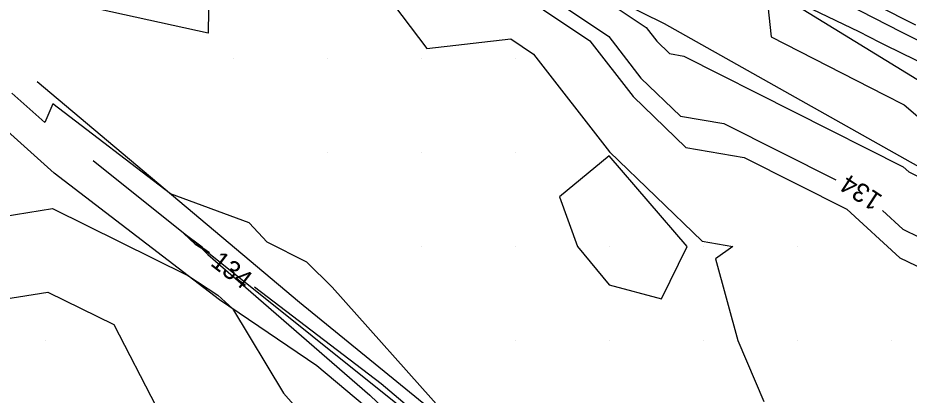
# Model space of a CAD drawing. Extents: x 2354170 to 2357230, y 866100 to 868290.
# Drawn here: x 2354917 to 2355011.9, y 867454.2 to 867494.3 of the extents above; entities that cross this region are included whole.
import ezdxf

# ---------------------------------------------------------------- set-up
doc = ezdxf.new("R2010")
doc.units = 0
for name, color, linetype in [('Default', 7, 'Continuous'), ('DTM Contours Minor', 7, 'Continuous'), ('DTM Contours Minor Text', 7, 'Continuous'), ('Exist DTM QL2 LIDAR Elevation Point', 7, 'Continuous'), ('PH Exist DTM Breakline', 7, 'Continuous')]:
    doc.layers.add(name, color=color, linetype=linetype)

msp = doc.modelspace()

# ---------------------------------------------------------------- linework, layer by layer
at = {"layer": 'Default'}
for points in [[(2354916.479, 867535.518), (2354931.024, 867521.579), (2354933.318, 867517.05), (2354945.396, 867510.353), (2354948.879, 867507.06), (2354951.623, 867505.293), (2354953.378, 867500.617), (2354960.554, 867491.092), (2354969.496, 867492.114), (2354971.933, 867490.479), (2354979.996, 867480.076), (2354989.873, 867470.58), (2354993.14, 867470.016), (2354991.268, 867468.719), (2354993.648, 867460.016), (2354996.438, 867453.549)], [(2355012.78, 867491.964), (2355011.076, 867492.829), (2355005.252, 867495.784), (2354991.91, 867502.235), (2354977.759, 867508.931), (2354976.989, 867509.256), (2354962.805, 867517.006), (2354962.577, 867517.148), (2354945.281, 867527.436), (2354962.107, 867516.617), (2354963.566, 867513.853), (2354971.699, 867505.718), (2354976.032, 867498.586), (2354983.911, 867493.302), (2354985.029, 867491.86), (2354986.398, 867490.543), (2354987.906, 867490.283), (2355011.271, 867478.502), (2355011.864, 867477.961), (2355017.137, 867475.386)], [(2354911.686, 867525.931), (2354918.387, 867525.118), (2354923.229, 867520.477), (2354927.046, 867512.941), (2354927.767, 867510.017), (2354929.97, 867507.058), (2354937.398, 867500.016), (2354937.284, 867492.703), (2354925.808, 867495.242), (2354919.875, 867498.64), (2354912.152, 867497.044)], [(2354951.569, 867515.928), (2354956.502, 867512.756), (2354959.466, 867507.143), (2354961.384, 867502.029), (2354964.35, 867498.093), (2354968.045, 867498.515), (2354977.922, 867491.89), (2354982.513, 867485.968), (2354988.135, 867480.562), (2354994.33, 867479.493), (2355005.255, 867473.984), (2355010.901, 867468.829), (2355013.491, 867467.564), (2355019.104, 867465.423), (2355024.836, 867460.245), (2355027.391, 867457.555)], [(2355031.474, 867480.62), (2355009.423, 867491.399), (2355008.78, 867491.725), (2355006.583, 867492.84), (2354996.649, 867497.643), (2354997.221, 867492.33), (2355009.256, 867486.163), (2355011.355, 867485.087), (2355022.248, 867475.786)], [(2354962.437, 867452.289), (2354950.504, 867465.698), (2354947.804, 867468.351), (2354943.567, 867470.479), (2354941.66, 867472.559), (2354933.3, 867475.634), (2354920.774, 867485.212), (2354919.915, 867483.227), (2354916.424, 867486.344)], [(2354979.971, 867479.663), (2354974.674, 867475.313), (2354976.614, 867470.016), (2354979.971, 867465.935), (2354985.526, 867464.462), (2354988.269, 867470.016), (2354979.971, 867479.663)], [(2354914.151, 867472.997), (2354920.72, 867474.072), (2354935.13, 867466.945), (2354938.34, 867464.855), (2354939.889, 867463.418), (2354945.322, 867454.416), (2354949.333, 867449.885), (2354955.116, 867444.013), (2354960.031, 867437.917), (2354967.976, 867431.562), (2354971.266, 867422.495), (2354977.56, 867412.427), (2354979.346, 867410.015), (2354979.971, 867409.07), (2354985.153, 867400.015), (2354989.971, 867394.139), (2354993.009, 867390.015), (2354999.971, 867382.263)], [(2354937.445, 867469.337), (2354936.845, 867469.794), (2354936.655, 867469.939), (2354934.728, 867471.406), (2354935.904, 867470.287), (2354936.54, 867469.873), (2354937.278, 867469.189), (2354954.503, 867454.211), (2354960.046, 867448.947), (2354969.542, 867441.063), (2354978.07, 867433.159), (2354990.457, 867421.231), (2354996.472, 867412.858), (2354997.061, 867410.127), (2355000.426, 867404.469), (2355000.986, 867402.682)], [(2354915.567, 867464.419), (2354920.246, 867465.185), (2354927.256, 867461.718), (2354931.751, 867453), (2354939.947, 867450.016), (2354939.971, 867449.98), (2354945.568, 867440.016), (2354949.971, 867437.765), (2354955.644, 867430.016), (2354959.971, 867423.926), (2354961.996, 867420.015), (2354965.388, 867414.598), (2354965.964, 867410.015), (2354964.363, 867405.623), (2354959.971, 867405.393), (2354955.36, 867410.015), (2354955.936, 867415.981), (2354949.971, 867413.798), (2354943.116, 867410.015), (2354949.971, 867401.565), (2354951.526, 867400.015), (2354952.658, 867397.328), (2354953.233, 867390.015), (2354951.712, 867388.274)], [(2355021.726, 867405.653), (2355007.104, 867417.081), (2355006.319, 867417.863), (2354989.05, 867431.273), (2354988.677, 867431.66), (2354988.281, 867431.95), (2354987.256, 867432.08), (2354974.71, 867438.99), (2354961.188, 867450.856), (2354960.585, 867451.29), (2354955.703, 867455.437), (2354942.219, 867465.703)]]:
    msp.add_lwpolyline(points, dxfattribs=at)
at = {"layer": 'DTM Contours Minor'}
for points in [[(2354967.562, 867500.649), (2354979.918, 867492.361), (2354983.351, 867487.932), (2354987.556, 867483.889), (2354992.188, 867483.09), (2355004.073, 867477.097)], [(2355012.606, 867493.564), (2355004.365, 867497.747)], [(2355009.055, 867473.851), (2355011.222, 867471.873), (2355014.706, 867470.172)]]:
    msp.add_lwpolyline(points, dxfattribs=at)
at = {"layer": 'Exist DTM QL2 LIDAR Elevation Point'}
for p, q in [((2354939.971, 867490.016), (2354939.971, 867490.016)), ((2354949.971, 867490.016), (2354949.971, 867490.016)), ((2354959.971, 867490.016), (2354959.971, 867490.016)), ((2354969.971, 867490.016), (2354969.971, 867490.016)), ((2354949.971, 867480.016), (2354949.971, 867480.016)), ((2354959.971, 867480.016), (2354959.971, 867480.016)), ((2354969.971, 867480.016), (2354969.971, 867480.016)), ((2354979.971, 867480.016), (2354979.971, 867480.016)), ((2354959.971, 867470.016), (2354959.971, 867470.016)), ((2354969.971, 867470.016), (2354969.971, 867470.016)), ((2354979.971, 867470.016), (2354979.971, 867470.016)), ((2354989.971, 867470.016), (2354989.971, 867470.016)), ((2354999.971, 867470.016), (2354999.971, 867470.016)), ((2354919.97, 867460.016), (2354919.97, 867460.016)), ((2354969.971, 867460.016), (2354969.971, 867460.016)), ((2354979.971, 867460.016), (2354979.971, 867460.016)), ((2354989.971, 867460.016), (2354989.971, 867460.016)), ((2354999.971, 867460.016), (2354999.971, 867460.016)), ((2355009.971, 867460.016), (2355009.971, 867460.016))]:
    msp.add_line(p, q, dxfattribs=at)
at = {"layer": 'PH Exist DTM Breakline'}
for points in [[(2354991.364, 867500.884), (2354976.789, 867508.652), (2354962.58, 867516.942), (2354943.096, 867528.761), (2354933.188, 867533.916), (2354921.384, 867541.459), (2354914.459, 867546.701), (2354910.094, 867549.607), (2354907.331, 867546.827), (2354914.802, 867536.671), (2354935.793, 867522.253), (2354953.262, 867510.524), (2354967.024, 867503.024), (2354985.838, 867493.756)], [(2355212.697, 867365.916), (2355192.061, 867378.852), (2355162.37, 867398.199), (2355143.22, 867409.85), (2355107.228, 867430.572), (2355065.668, 867454.949), (2355032.96, 867475.375), (2354991.364, 867500.884)], [(2354985.838, 867493.756), (2355017.41, 867475.972), (2355044.743, 867460.403), (2355080.054, 867439.27), (2355117.914, 867413.837), (2355146.252, 867398.461), (2355166.298, 867388.584), (2355197.167, 867366.916)], [(2354919.11, 867487.56), (2354947.015, 867464.107), (2354962.553, 867451.453)], [(2354960.107, 867447.89), (2354948.852, 867457.318), (2354938.521, 867464.349), (2354920.92, 867477.821), (2354913.073, 867484.826)], [(2354959.914, 867451.235), (2354959.914, 867451.235), (2354925.077, 867479.135)]]:
    msp.add_lwpolyline(points, dxfattribs=at)

# ---------------------------------------------------------------- texts
at = {"layer": 'Default'}
msp.add_text('134', height=2, rotation=322.71726, dxfattribs=at).set_placement((2354937.441, 867468.084))
at = {"layer": 'DTM Contours Minor Text'}
msp.add_text('134', height=2, rotation=146.91283, dxfattribs=at).set_placement((2355009.178, 867475.359))

doc.saveas('drawing.dxf')
